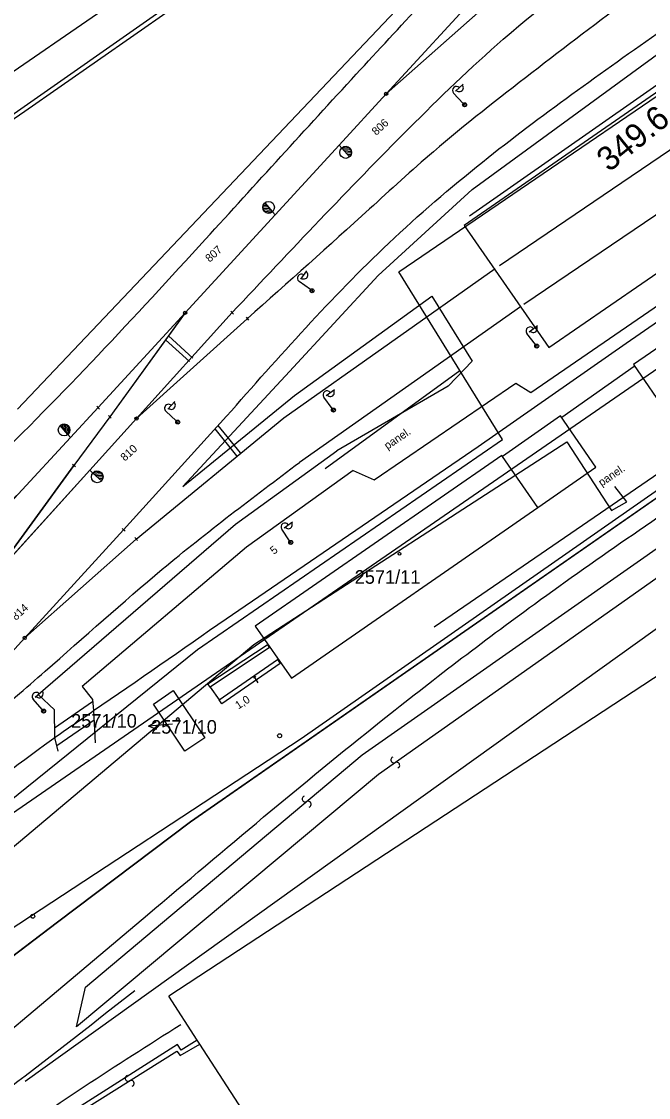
# Model space of a CAD drawing. Extents: x -469926 to -462499, y -1098642 to -1092733.
# Drawn here: x -465114.9 to -465036.5, y -1095463.4 to -1095329 of the extents above; entities that cross this region are included whole.
import ezdxf

# ---------------------------------------------------------------- set-up
doc = ezdxf.new("R2010")
doc.units = 0
for name, color, linetype in [('Vrstva 1', 7, 'Continuous'), ('Vrstva 11', 7, 'Continuous'), ('Vrstva 16', 7, 'Continuous'), ('Vrstva 25', 7, 'Continuous'), ('Vrstva 4', 7, 'Continuous'), ('Vrstva 50', 7, 'Continuous'), ('Vrstva 51', 7, 'Continuous'), ('Vrstva 55', 7, 'Continuous'), ('Vrstva 60', 7, 'Continuous'), ('Vrstva 63', 7, 'Continuous'), ('Vrstva 7', 7, 'Continuous')]:
    doc.layers.add(name, color=color, linetype=linetype)

msp = doc.modelspace()

# ---------------------------------------------------------------- linework, layer by layer
at = {"layer": 'Vrstva 1'}
for p, q in [((-465008.42, -1095319.11), (-465059.56, -1095354.47)), ((-465066.42, -1095325.8), (-465115.38, -1095377.42)), ((-465048.97, -1095369.71), (-464997.95, -1095334.59)), ((-465007.64, -1095350.67), (-465038.39, -1095371.83)), ((-465059.56, -1095354.47), (-465048.97, -1095369.71)), ((-465093.75, -1095428.98), (-464991.98, -1095358.28)), ((-465038.39, -1095371.83), (-465034.08, -1095378.09)), ((-465047.5, -1095378.26), (-465054.75, -1095383.33)), ((-465043.09, -1095384.65), (-465047.5, -1095378.26)), ((-465054.85, -1095383.19), (-465085.67, -1095404.52)), ((-465054.75, -1095383.33), (-465054.85, -1095383.19)), ((-465118.79, -1095398.79), (-465106.34, -1095385.05)), ((-465050.36, -1095389.68), (-465043.09, -1095384.65)), ((-465081.14, -1095411.02), (-465050.36, -1095389.68)), ((-465006.08, -1095391.52), (-465096.47, -1095450.78)), ((-465085.67, -1095404.52), (-465081.14, -1095411.02)), ((-465098.37, -1095414.29), (-465095.92, -1095412.57)), ((-465095.92, -1095412.57), (-465091.96, -1095418.46)), ((-465094.44, -1095420.13), (-465098.37, -1095414.29)), ((-465091.96, -1095418.46), (-465094.44, -1095420.13)), ((-465110.35, -1095441.53), (-465093.75, -1095428.98)), ((-465119.6, -1095448.52), (-465110.35, -1095441.53)), ((-465092.93, -1095456.24), (-465096.47, -1095450.78)), ((-465092.59, -1095456.76), (-465092.93, -1095456.24)), ((-465084.93, -1095468.55), (-465092.59, -1095456.76))]:
    msp.add_line(p, q, dxfattribs=at)
for points in [[(-464923.38, -1095193.56), (-464934.5, -1095205.65), (-464940.86, -1095212.52), (-464952.17, -1095224.73), (-464964.73, -1095235.61), (-464994.08, -1095260.93), (-465006.42, -1095271.75), (-465015.28, -1095279.41), (-465028.02, -1095292.96), (-465032.16, -1095297.34), (-465049.99, -1095316.73), (-465057.17, -1095324.8), (-465069.29, -1095338), (-465055.29, -1095325.61)], [(-465057.78, -1095382.08), (-465039.32, -1095369.16), (-464989.71, -1095334.94), (-464948.11, -1095306.22), (-464922.94, -1095289.32), (-464897.26, -1095271.37), (-464897.02, -1095271.16)], [(-465232.61, -1095415.66), (-465204.56, -1095396.33), (-465173.62, -1095374.97), (-465139.15, -1095351.18), (-465102.02, -1095325.65), (-465079.92, -1095310.36)], [(-465078.14, -1095314.86), (-465114.45, -1095340.21), (-465146.94, -1095362.55), (-465178.01, -1095383.94), (-465214.07, -1095408.93), (-465229.84, -1095419.73)], [(-465055.12, -1095359.45), (-465010.29, -1095329.04)], [(-465006.73, -1095333.63), (-465052.09, -1095364.34)], [(-465069.29, -1095338), (-465075.18, -1095344.41), (-465083.17, -1095353.14), (-465094.41, -1095365.37), (-465105.28, -1095377.22), (-465108.74, -1095380.97), (-465115.27, -1095388.04), (-465127, -1095398.34)], [(-465114.47, -1095405.99), (-465100.53, -1095393.65), (-465082.07, -1095378.48), (-465055.68, -1095359.84)], [(-465052.5, -1095364.62), (-465080.12, -1095384.06)], [(-465094.57, -1095365.58), (-465103.83, -1095378.37), (-465108.32, -1095384.44), (-465118.79, -1095398.79), (-465125.7, -1095408.24), (-465132.6, -1095417.7), (-465145.1, -1095431.54)], [(-465106.34, -1095385.05), (-465100.5, -1095378.59), (-465086.65, -1095366.12)], [(-465100.5, -1095378.59), (-465088.54, -1095365.35)], [(-465161.18, -1095457.17), (-465150.66, -1095445.67), (-465141.9, -1095436.06), (-465131.19, -1095424.33), (-465122.37, -1095414.63), (-465114.47, -1095405.99), (-465102.11, -1095392.48), (-465089.24, -1095378.3)], [(-465108.74, -1095380.97), (-465115.27, -1095388.04), (-465125.86, -1095399.53)], [(-465089.3, -1095403.6), (-465057.78, -1095382.08)]]:
    msp.add_lwpolyline(points, dxfattribs=at)
for points in [[(-465088.54, -1095365.35), (-465066.46, -1095342.35), (-465054.66, -1095331.18), (-465038.45, -1095318.55), (-465028.11, -1095311.26)], [(-465024.83, -1095316.09), (-465038.45, -1095325.81), (-465051.1, -1095335.4), (-465063.39, -1095345.25), (-465071.39, -1095352.4), (-465086.65, -1095366.12)], [(-465187.86, -1095438.09), (-465179.54, -1095432.03), (-465161.1, -1095418.57), (-465136.73, -1095400.34), (-465119.16, -1095384.71), (-465091.87, -1095356.17), (-465073.04, -1095335.57), (-465056.52, -1095317.77)], [(-465089.24, -1095378.3), (-465068.97, -1095356.67), (-465057.25, -1095346.53), (-465034.7, -1095329.97), (-465022.26, -1095321.28)], [(-465130.44, -1095426.27), (-465115.6, -1095413.36), (-465111.92, -1095410.16), (-465097.27, -1095397.41), (-465080.12, -1095384.06)], [(-465138.62, -1095441.64), (-465124.09, -1095428.88), (-465111.14, -1095418.74), (-465105.85, -1095415.08), (-465089.3, -1095403.6)]]:
    msp.add_spline(points, degree=3, dxfattribs=at)
at = {"layer": 'Vrstva 11'}
msp.add_lwpolyline([(-464952.74, -1095330.86), (-464991.98, -1095358.28), (-464991.98, -1095358.28), (-464991.98, -1095358.28), (-465093.75, -1095428.98), (-465110.35, -1095441.53), (-465119.6, -1095448.52), (-465130.45, -1095457.48), (-465133.8, -1095459.49), (-465140.77, -1095464.8)], dxfattribs=at)
at = {"layer": 'Vrstva 16'}
msp.add_line((-465095.99, -1095416.79), (-465098.98, -1095417.03), dxfattribs=at)
msp.add_lwpolyline([(-465097.94, -1095417.45), (-465098.98, -1095417.03), (-465098.02, -1095416.45)], dxfattribs=at)
at = {"layer": 'Vrstva 25'}
for centre in [(-465067.64, -1095395.47), (-465095.33, -1095416.13)]:
    msp.add_circle(centre, 0.175, dxfattribs=at)
at = {"layer": 'Vrstva 4'}
for p, q in [((-465072.28, -1095420.62), (-464958.03, -1095340.44)), ((-464956.34, -1095342.74), (-465070.27, -1095423.05)), ((-465050.36, -1095389.68), (-465054.75, -1095383.33)), ((-465106.87, -1095449.65), (-465072.28, -1095420.62)), ((-465070.27, -1095423.05), (-465108, -1095454.58)), ((-465108, -1095454.58), (-465106.87, -1095449.65)), ((-465092.93, -1095456.24), (-465094.92, -1095457.51)), ((-465095.38, -1095456.78), (-465107.87, -1095464.77)), ((-465107.2, -1095465.02), (-465095.45, -1095457.62)), ((-465095.45, -1095457.62), (-465095.03, -1095458.18)), ((-465094.92, -1095457.51), (-465095.38, -1095456.78)), ((-465095.03, -1095458.18), (-465092.59, -1095456.76))]:
    msp.add_line(p, q, dxfattribs=at)
at = {"layer": 'Vrstva 51'}
for p, q in [((-465189.25, -1095391.88), (-465073.86, -1095311.1)), ((-465067.72, -1095360.27), (-465026.37, -1095332.08)), ((-465054.74, -1095381.21), (-465067.72, -1095360.27)), ((-465079.91, -1095418.57), (-465007.85, -1095368.23)), ((-465060.07, -1095372.61), (-465076.9, -1095384.85)), ((-465092.89, -1095407.45), (-465054.74, -1095381.21)), ((-465085.83, -1095406.83), (-465046.73, -1095381.48)), ((-465046.73, -1095381.48), (-465041.15, -1095390.07)), ((-465039.21, -1095389), (-465040.72, -1095387.06)), ((-465041.15, -1095390.07), (-465039.21, -1095389)), ((-465153.62, -1095456.43), (-465092.89, -1095407.45)), ((-465152.75, -1095463.09), (-465085.83, -1095406.83)), ((-465166.47, -1095475.28), (-465079.91, -1095418.57))]:
    msp.add_line(p, q, dxfattribs=at)
for centre, radius, start, end in [((-465068.34, -1095421.23), 0.376, 111.3304, 297.6415), ((-465067.98, -1095421.9), 0.377, 290.6543, 118.3175), ((-465079.4, -1095426.12), 0.376, 111.3304, 297.6415), ((-465079.05, -1095426.78), 0.377, 290.6543, 118.3175), ((-465101.53, -1095461.01), 0.376, 111.3304, 297.6415), ((-465101.18, -1095461.67), 0.377, 290.6543, 118.3175)]:
    msp.add_arc(centre, radius, start, end, dxfattribs=at)
at = {"layer": 'Vrstva 55'}
for p, q in [((-465069.29, -1095338), (-465055.29, -1095325.61)), ((-465059.67, -1095339.2), (-465060.87, -1095337.93)), ((-465060.61, -1095337.69), (-465059.67, -1095336.79)), ((-465059.62, -1095339.6), (-465059.6, -1095339.16)), ((-465059.43, -1095339.62), (-465059.42, -1095339.14)), ((-465074.84, -1095344.8), (-465075.18, -1095344.41)), ((-465074.79, -1095344.76), (-465073.85, -1095344.81)), ((-465074.84, -1095344.8), (-465073.86, -1095345.89)), ((-465074.84, -1095344.8), (-465074.84, -1095344.8)), ((-465073.86, -1095345.89), (-465074.84, -1095344.8)), ((-465074.7, -1095344.96), (-465073.7, -1095345.01)), ((-465074.52, -1095345.15), (-465073.63, -1095345.2)), ((-465074.34, -1095345.35), (-465073.62, -1095345.39)), ((-465074.17, -1095345.55), (-465073.66, -1095345.58)), ((-465073.99, -1095345.75), (-465073.75, -1095345.76)), ((-465084, -1095352.19), (-465084.72, -1095352.14)), ((-465083.82, -1095352.39), (-465084.71, -1095352.33)), ((-465084.17, -1095351.99), (-465084.68, -1095351.95)), ((-465083.65, -1095352.59), (-465084.65, -1095352.52)), ((-465084.35, -1095351.79), (-465084.58, -1095351.77)), ((-465083.55, -1095352.78), (-465084.5, -1095352.72)), ((-465083.51, -1095352.75), (-465084.47, -1095351.65)), ((-465084.47, -1095351.65), (-465083.51, -1095352.75)), ((-465083.51, -1095352.75), (-465083.17, -1095353.14)), ((-465083.51, -1095352.75), (-465083.51, -1095352.75)), ((-465079.97, -1095361.18), (-465079.22, -1095360.12)), ((-465078.75, -1095362.48), (-465080.18, -1095361.46)), ((-465078.62, -1095362.86), (-465078.7, -1095362.42)), ((-465078.44, -1095362.84), (-465078.52, -1095362.37)), ((-465094.41, -1095365.37), (-465103.83, -1095378.37)), ((-465100.5, -1095378.59), (-465088.54, -1095365.35)), ((-465088.71, -1095365.17), (-465088.37, -1095365.53)), ((-465088.54, -1095365.35), (-465088.54, -1095365.35)), ((-465086.81, -1095365.93), (-465086.49, -1095366.31)), ((-465086.65, -1095366.12), (-465086.65, -1095366.12)), ((-465051.43, -1095367.73), (-465050.4, -1095366.94)), ((-465050.64, -1095369.33), (-465051.7, -1095367.94)), ((-465094.75, -1095370.27), (-465094.75, -1095370.27)), ((-465050.63, -1095369.73), (-465050.57, -1095369.3)), ((-465050.45, -1095369.77), (-465050.38, -1095369.3)), ((-465045.48, -1095373.48), (-465045.48, -1095373.48)), ((-465076.8, -1095375.71), (-465075.76, -1095374.94)), ((-465105.46, -1095377.04), (-465105.11, -1095377.4)), ((-465096.59, -1095377.41), (-465095.71, -1095376.46)), ((-465076.03, -1095377.32), (-465077.08, -1095375.92)), ((-465048.77, -1095375.78), (-465048.77, -1095375.78)), ((-465105.28, -1095377.22), (-465105.28, -1095377.22)), ((-465104.01, -1095378.2), (-465103.65, -1095378.54)), ((-465103.83, -1095378.37), (-465103.83, -1095378.37)), ((-465095.54, -1095378.86), (-465096.82, -1095377.67)), ((-465076.03, -1095377.73), (-465075.97, -1095377.29)), ((-465075.85, -1095377.77), (-465075.78, -1095377.3)), ((-465109.08, -1095380.58), (-465110.02, -1095379.46)), ((-465110.02, -1095379.46), (-465109.08, -1095380.58)), ((-465109.9, -1095379.6), (-465109.88, -1095379.37)), ((-465109.73, -1095379.81), (-465109.68, -1095379.3)), ((-465109.55, -1095380.01), (-465109.49, -1095379.29)), ((-465109.39, -1095380.21), (-465109.31, -1095379.33)), ((-465109.21, -1095380.42), (-465109.13, -1095379.42)), ((-465109.04, -1095380.54), (-465108.96, -1095379.59)), ((-465095.46, -1095379.25), (-465095.48, -1095378.81)), ((-465095.27, -1095379.26), (-465095.29, -1095378.78)), ((-465109.08, -1095380.58), (-465108.74, -1095380.97)), ((-465109.08, -1095380.58), (-465109.08, -1095380.58)), ((-465088.97, -1095381.52), (-465088.97, -1095381.52)), ((-465108.51, -1095384.28), (-465108.12, -1095384.59)), ((-465108.32, -1095384.44), (-465108.32, -1095384.44)), ((-465105.96, -1095385.4), (-465106.34, -1095385.05)), ((-465105.96, -1095385.39), (-465105.96, -1095385.4)), ((-465104.85, -1095386.36), (-465105.96, -1095385.39)), ((-465105.96, -1095385.4), (-465104.85, -1095386.36)), ((-465105.92, -1095385.35), (-465104.97, -1095385.29)), ((-465105.8, -1095385.53), (-465104.8, -1095385.47)), ((-465105.6, -1095385.71), (-465104.71, -1095385.65)), ((-465105.4, -1095385.88), (-465104.68, -1095385.84)), ((-465105.2, -1095386.06), (-465104.69, -1095386.02)), ((-465105, -1095386.23), (-465104.76, -1095386.22)), ((-465082.06, -1095392.22), (-465080.99, -1095391.48)), ((-465102.29, -1095392.31), (-465101.93, -1095392.66)), ((-465102.11, -1095392.48), (-465102.11, -1095392.48)), ((-465081.36, -1095393.86), (-465082.35, -1095392.41)), ((-465114.47, -1095405.99), (-465100.53, -1095393.65)), ((-465100.69, -1095393.45), (-465100.37, -1095393.84)), ((-465100.53, -1095393.65), (-465100.53, -1095393.65)), ((-465081.38, -1095394.26), (-465081.3, -1095393.83)), ((-465081.2, -1095394.31), (-465081.11, -1095393.84)), ((-465112.73, -1095410.87), (-465112.73, -1095410.87)), ((-465085.84, -1095410.75), (-465085.84, -1095410.75)), ((-465085.3, -1095411.59), (-465085.84, -1095410.75)), ((-465113.15, -1095413.4), (-465112.17, -1095412.54)), ((-465112.27, -1095414.95), (-465113.42, -1095413.63)), ((-465112.23, -1095415.35), (-465112.2, -1095414.91)), ((-465112.05, -1095415.38), (-465112.02, -1095414.9)), ((-465105.85, -1095415.08), (-465105.85, -1095415.08)), ((-465110.71, -1095418.45), (-465110.71, -1095418.45)), ((-465105.68, -1095419.11), (-465105.68, -1095419.11)), ((-465105.68, -1095419.11), (-465105.68, -1095419.11))]:
    msp.add_line(p, q, dxfattribs=at)
for points in [[(-464851.88, -1095200), (-464857.03, -1095213.53), (-464900.75, -1095244.1), (-464956.93, -1095282.42), (-465010.7, -1095319.55), (-465058.88, -1095353.28)], [(-465058.55, -1095349.96), (-465028.15, -1095327.76), (-464992.76, -1095303.27), (-464946.31, -1095270.8), (-464896.18, -1095236.22), (-464859.17, -1095209.48), (-464856.4, -1095201.45), (-464856.85, -1095200)], [(-465053.08, -1095374.17), (-465051.21, -1095375.34), (-464993.69, -1095335.84), (-464931.5, -1095294.04)], [(-465075.18, -1095344.41), (-465069.29, -1095338), (-465057.17, -1095324.8)], [(-465058.55, -1095349.96), (-465070.31, -1095360.73), (-465081.39, -1095372.7), (-465094.72, -1095387.07), (-465080.74, -1095375.72), (-465063.57, -1095363.28), (-465058.55, -1095371.42), (-465061.55, -1095374.53), (-465075.46, -1095382.62)], [(-465063.28, -1095404.6), (-465027, -1095379.74), (-464996.01, -1095358.23), (-465002.06, -1095349.09)], [(-465083.17, -1095353.14), (-465094.41, -1095365.37), (-465105.28, -1095377.22)], [(-465086.65, -1095366.12), (-465100.5, -1095378.59), (-465106.34, -1095385.05), (-465118.79, -1095398.79)], [(-465093.88, -1095371.47), (-465096.87, -1095368.73)], [(-465093.47, -1095371.02), (-465096.51, -1095368.25)], [(-465047.33, -1095378.4), (-465038.32, -1095372.02)], [(-465073.43, -1095385.06), (-465070.81, -1095386.24), (-465053.08, -1095374.17)], [(-465087.49, -1095382.87), (-465090.27, -1095379.44)], [(-465087.95, -1095383.24), (-465090.68, -1095379.89)], [(-465110.76, -1095414.99), (-465112.78, -1095413.06), (-465088.11, -1095391.8), (-465075.46, -1095382.62)], [(-465125.7, -1095408.24), (-465118.79, -1095398.79), (-465108.32, -1095384.44)], [(-465073.43, -1095385.06), (-465086.73, -1095394.67), (-465107.3, -1095412.08), (-465106.01, -1095413.71)], [(-465122.37, -1095414.63), (-465114.47, -1095405.99), (-465102.11, -1095392.48)], [(-465085.58, -1095410.88), (-465085.84, -1095410.75), (-465085.83, -1095411.04)], [(-465091.27, -1095412.16), (-465090.18, -1095413.73)], [(-465110.73, -1095417.23), (-465105.98, -1095413.96)], [(-465106.01, -1095413.71), (-465105.85, -1095415.08), (-465105.68, -1095419.11)], [(-465110.29, -1095420.16), (-465110.71, -1095418.45), (-465110.76, -1095414.99)], [(-465105.8, -1095416.28), (-465110.45, -1095419.5)], [(-465180.88, -1095504.97), (-465158.95, -1095490.77), (-465149.29, -1095482.77), (-465140.39, -1095475.5), (-465131.18, -1095467.6), (-465099.11, -1095440.59)]]:
    msp.add_lwpolyline(points, dxfattribs=at)
for points in [[(-465091.58, -1095411.72), (-465084.17, -1095406.84), (-465083.88, -1095407.21), (-465091.27, -1095412.16)], [(-465090.18, -1095413.73), (-465082.89, -1095408.68), (-465082.55, -1095409.18), (-465089.83, -1095414.22)]]:
    msp.add_lwpolyline(points, close=True, dxfattribs=at)
for centre, radius in [((-465069.29, -1095338), 0.2), ((-465059.49, -1095339.38), 0.25), ((-465059.49, -1095339.38), 0.25), ((-465074.35, -1095345.34), 0.731), ((-465083.99, -1095352.19), 0.731), ((-465078.55, -1095362.62), 0.25), ((-465078.55, -1095362.62), 0.25), ((-465094.41, -1095365.37), 0.2), ((-465050.48, -1095369.53), 0.25), ((-465050.48, -1095369.53), 0.25), ((-465100.5, -1095378.59), 0.2), ((-465075.88, -1095377.52), 0.25), ((-465075.88, -1095377.52), 0.25), ((-465109.55, -1095380.01), 0.731), ((-465095.35, -1095379.03), 0.25), ((-465095.35, -1095379.03), 0.25), ((-465105.4, -1095385.88), 0.731), ((-465081.22, -1095394.06), 0.25), ((-465081.22, -1095394.06), 0.25), ((-465114.47, -1095405.99), 0.2), ((-465112.1, -1095415.14), 0.25), ((-465112.1, -1095415.14), 0.25), ((-465082.61, -1095418.22), 0.25), ((-465113.46, -1095440.77), 0.25)]:
    msp.add_circle(centre, radius, dxfattribs=at)
for centre, radius, start, end in [((-465060.5, -1095337.58), 0.5, 43.4279, 223.4279), ((-465060.14, -1095337.24), 0.5, 222.7253, 44.1305), ((-465074.35, -1095345.34), 0.732, 311.8467, 131.8076), ((-465083.99, -1095352.2), 0.732, 131.0796, 311.0404), ((-465079.89, -1095361.05), 0.5, 54.6066, 234.6066), ((-465079.59, -1095360.65), 0.5, 233.904, 55.3092), ((-465051.31, -1095367.64), 0.5, 37.5975, 217.5975), ((-465050.91, -1095367.34), 0.5, 216.895, 38.3001), ((-465076.68, -1095375.62), 0.5, 36.8018, 216.8018), ((-465076.27, -1095375.33), 0.5, 216.0992, 37.5043), ((-465096.49, -1095377.3), 0.5, 47.3925, 227.3925), ((-465096.14, -1095376.94), 0.5, 226.69, 48.0951), ((-465109.55, -1095380.02), 0.732, 310.1301, 130.091), ((-465105.41, -1095385.88), 0.732, 318.8466, 138.8074), ((-465081.94, -1095392.13), 0.5, 34.3155, 214.3155), ((-465081.52, -1095391.85), 0.5, 213.6129, 35.0181), ((-465113.04, -1095413.3), 0.5, 41.0335, 221.0335), ((-465112.66, -1095412.97), 0.5, 220.3309, 41.736)]:
    msp.add_arc(centre, radius, start, end, dxfattribs=at)
for points in [[(-465099.11, -1095440.59), (-465069.92, -1095416.37), (-465050.76, -1095401.76), (-465025.98, -1095384.54)], [(-465148.86, -1095492.65), (-465133.86, -1095477.05), (-465124.7, -1095468.7), (-465115.32, -1095461.4), (-465100.72, -1095450.04)], [(-465131.6, -1095480.44), (-465118.8, -1095470.27), (-465094.95, -1095454.29)]]:
    msp.add_spline(points, degree=3, dxfattribs=at)
at = {"layer": 'Vrstva 60'}
msp.add_line((-465003.2, -1095381.69), (-465114.42, -1095461.44), dxfattribs=at)
at = {"layer": 'Vrstva 63'}
msp.add_line((-464846.92, -1095242.36), (-465129.02, -1095436.92), dxfattribs=at)

# ---------------------------------------------------------------- texts
at = {"layer": 'Vrstva 50'}
for s, p in [('2571/11', (-465073.23, -1095399.23)), ('2571/10', (-465108.67, -1095417.21)), ('2571/10', (-465098.67, -1095417.96))]:
    msp.add_text(s, height=1.7, dxfattribs=at).set_placement(p)
at = {"layer": 'Vrstva 55'}
for s, rotation, p in [('806', 42.3835, (-465070.54, -1095343.27)), ('807', 42.3835, (-465091.35, -1095359.12)), ('panel.', 34.2383, (-465069.13, -1095382.5)), ('810', 42.3835, (-465101.95, -1095383.98)), ('panel.', 34.2441, (-465042.36, -1095387.1)), ('5', 37.8946, (-465083.33, -1095395.63)), ('814', 42.3835, (-465115.57, -1095403.87)), ('1,0', 32.9034, (-465087.77, -1095414.95))]:
    msp.add_text(s, height=1, rotation=rotation, dxfattribs=at).set_placement(p)
at = {"layer": 'Vrstva 7'}
msp.add_text('349.6', height=3, rotation=38.9755, dxfattribs=at).set_placement((-465041.44, -1095347.87))

doc.saveas('drawing.dxf')
